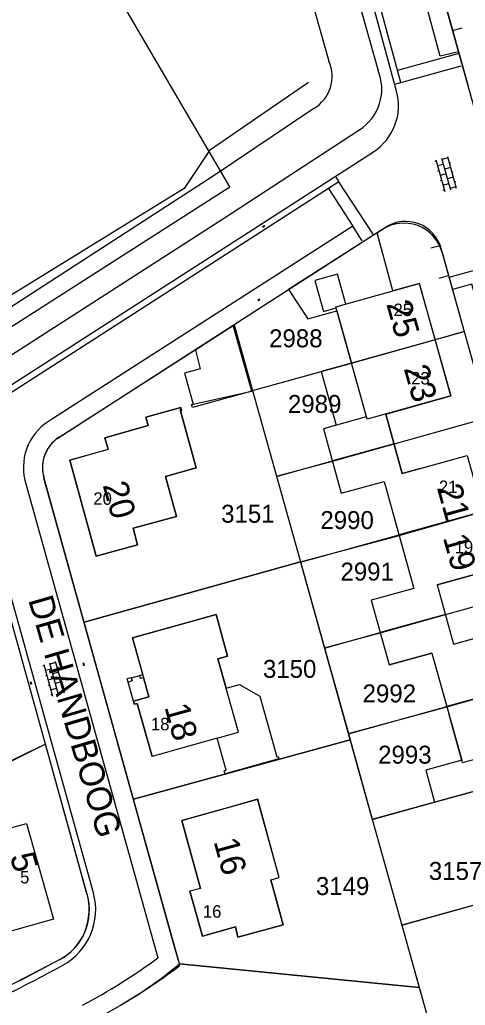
# Model space of a CAD drawing. Extents: x 148816 to 151297, y 399515 to 402500.
# Drawn here: x 150875.3 to 150919.9, y 401000 to 401098.8 of the extents above; entities that cross this region are included whole.
import ezdxf

# ---------------------------------------------------------------- set-up
doc = ezdxf.new("R2010")
doc.units = 0
for name, color, linetype in [('B01 Hoofdgebouw  [T] Norm', 7, 'Continuous'), ('B01 Hoofdgebouw secundair [T] Gem', 7, 'Continuous'), ('B01 hoofgebouw', 7, 'Continuous'), ('B07 Tussenmuur  [T] Norm', 7, 'Continuous'), ('G01 perceelsgrens', 7, 'Continuous'), ('S02 Open verharding  Norm', 7, 'Continuous'), ('T01 Muur  [T] Norm', 7, 'Continuous'), ('T04 Haag heg  [D] Gem', 7, 'Continuous'), ('T04 Haag heg  [D] Norm', 7, 'Continuous'), ('T09 Insteek water  [T] Norm', 7, 'Continuous'), ('V00 Kant verharding algemeen  [D] Gem', 7, 'Continuous'), ('V00 Kant verharding algemeen  [T] Norm', 7, 'Continuous'), ('V00 Kant verharding algemeen secundair  [T] Gem', 7, 'Continuous'), ('V00 Kant verharding algemeen secundair  [T] Norm', 7, 'Continuous'), ('Z01 perceelnummer', 7, 'Continuous'), ('Z02 huisnummer', 7, 'Continuous'), ('Z02 Huisnummer  [Tekst] Norm', 7, 'Continuous'), ('Z06 straatnaam', 7, 'Continuous')]:
    doc.layers.add(name, color=color, linetype=linetype)

msp = doc.modelspace()

# ---------------------------------------------------------------- linework, layer by layer
at = {"layer": 'B01 Hoofdgebouw  [T] Norm'}
for p, q in [((150896.688, 401068.162), (150892.907, 401065.708)), ((150892.907, 401065.708), (150893.391, 401063.828)), ((150893.391, 401063.828), (150891.81, 401063.393)), ((150898.561, 401061.583), (150892.601, 401059.948)), ((150892.52, 401060.242), (150892.665, 401060.282)), ((150892.601, 401059.948), (150892.52, 401060.242)), ((150911.986, 401059.28), (150918.486, 401061.105)), ((150891.401, 401059.599), (150891.545, 401059.639)), ((150891.401, 401059.599), (150892.975, 401053.887)), ((150891.545, 401059.639), (150891.459, 401059.947)), ((150911.986, 401059.28), (150913.625, 401053.323)), ((150913.625, 401053.323), (150920.129, 401055.132)), ((150892.975, 401053.887), (150889.899, 401053.043)), ((150889.899, 401053.043), (150891.002, 401049.021)), ((150911.824, 401052.54), (150914.803, 401041.789)), ((150891.002, 401049.021), (150886.662, 401047.831)), ((150886.662, 401047.831), (150887.114, 401046.182)), ((150887.114, 401046.182), (150882.967, 401045.045)), ((150917.129, 401042.165), (150923.265, 401043.874)), ((150914.803, 401041.789), (150910.519, 401040.611)), ((150917.129, 401042.165), (150918.777, 401036.222)), ((150910.519, 401040.611), (150912.32, 401034.128)), ((150918.777, 401036.222), (150924.914, 401037.929)), ((150916.604, 401035.306), (150912.32, 401034.128)), ((150916.604, 401035.306), (150919.594, 401024.575)), ((150891.542, 401018.529), (150899.144, 401020.668)), ((150901.297, 401012.822), (150899.144, 401020.668)), ((150893.409, 401011.725), (150891.542, 401018.529)), ((150900.454, 401012.591), (150901.297, 401012.822)), ((150900.454, 401012.591), (150901.705, 401008.076)), ((150893.409, 401011.725), (150892.35, 401011.434))]:
    msp.add_line(p, q, dxfattribs=at)
for points in [[(150912.685, 401071.63), (150911.102, 401077.459), (150902.237, 401071.792), (150904.179, 401068.844), (150907.07, 401069.647), (150908.529, 401064.396), (150905.494, 401063.553), (150906.991, 401058.165)], [(150915.342, 401072.375), (150912.685, 401071.63)], [(150918.486, 401061.105), (150915.342, 401072.375)], [(150898.561, 401061.583), (150896.688, 401068.162)], [(150891.81, 401063.393), (150892.665, 401060.282), (150892.665, 401060.282)], [(150882.967, 401045.045), (150880.324, 401054.681), (150884.155, 401055.752), (150883.829, 401056.907), (150888.164, 401058.13), (150887.932, 401058.966), (150891.459, 401059.947)], [(150906.991, 401058.165), (150905.739, 401057.817), (150907.523, 401051.34), (150911.824, 401052.54)], [(150919.594, 401024.575), (150915.973, 401023.581), (150916.852, 401020.378), (150920.488, 401021.376)], [(150872.432, 401023.475), (150874.048, 401017.705), (150875.977, 401018.243), (150878.676, 401008.62), (150870.593, 401006.365), (150869.195, 401011.337), (150864.093, 401009.902), (150863.194, 401013.098), (150862.039, 401012.773), (150860.618, 401017.883), (150872.432, 401023.475)], [(150901.705, 401008.076), (150897.162, 401006.817), (150896.932, 401007.871), (150893.6, 401006.947), (150892.35, 401011.434)]]:
    msp.add_lwpolyline(points, dxfattribs=at)
msp.add_lwpolyline([(150887.087, 401030.267), (150886.778, 401030.197), (150886.696, 401030.503), (150888.251, 401030.938), (150887.715, 401032.854), (150887.407, 401032.768), (150887.322, 401033.072), (150887.631, 401033.158), (150886.6, 401036.845), (150894.979, 401039.188), (150896.127, 401034.998), (150895.163, 401034.734), (150895.984, 401031.807), (150897.322, 401032.182), (150899.361, 401030.988), (150901.067, 401024.903), (150901.203, 401024.942), (150901.266, 401024.72), (150895.887, 401023.197), (150895.797, 401023.515), (150895.989, 401023.569), (150895.076, 401026.792), (150888.572, 401024.951)], close=True, dxfattribs=at)
at = {"layer": 'B01 Hoofdgebouw secundair [T] Gem'}
for p, q in [((150886.469, 401032.835), (150887.322, 401033.072)), ((150886.696, 401030.503), (150886.16, 401032.418))]:
    msp.add_line(p, q, dxfattribs=at)
at = {"layer": 'B01 hoofgebouw'}
for points in [[(150907.977, 401070.309), (150907.138, 401073.323), (150904.884, 401072.695), (150905.749, 401069.588), (150906.99, 401069.936)], [(150906.965, 401070.025), (150915.326, 401072.37), (150918.486, 401061.105), (150910.125, 401058.76), (150906.965, 401070.025)], [(150892.67, 401060.28), (150898.56, 401061.58), (150896.69, 401068.16), (150892.91, 401065.71), (150893.39, 401063.83), (150891.81, 401063.39), (150892.67, 401060.28)], [(150882.97, 401045.05), (150887.11, 401046.18), (150886.66, 401047.83), (150891, 401049.02), (150889.9, 401053.04), (150892.98, 401053.89), (150891.4, 401059.6), (150891.46, 401059.95), (150887.93, 401058.97), (150888.16, 401058.13), (150883.83, 401056.91), (150884.16, 401055.75), (150880.32, 401054.68), (150882.97, 401045.05)], [(150915.312, 401053.79), (150913.625, 401053.323), (150911.986, 401059.28)], [(150910.025, 401059.008), (150905.739, 401057.817), (150907.523, 401051.34), (150911.824, 401052.54), (150914.803, 401041.789), (150910.519, 401040.611), (150912.32, 401034.128), (150916.604, 401035.306), (150918.32, 401029.125)], [(150915.312, 401053.79), (150920.129, 401055.132), (150923.265, 401043.874), (150917.129, 401042.165), (150918.777, 401036.222), (150924.914, 401037.929), (150928.049, 401026.656), (150919.668, 401024.31), (150918.32, 401029.125)], [(150895.076, 401026.792), (150897.22, 401027.4), (150895.16, 401034.73), (150896.13, 401035), (150894.98, 401039.19), (150891.415, 401038.191)], [(150891.415, 401038.191), (150886.6, 401036.845), (150888.251, 401030.938), (150886.696, 401030.503), (150886.778, 401030.197), (150887.087, 401030.267), (150888.572, 401024.951)], [(150900.698, 401024.559), (150895.887, 401023.197), (150895.797, 401023.515), (150895.989, 401023.569), (150895.076, 401026.792), (150888.572, 401024.951)], [(150919.594, 401024.575), (150915.973, 401023.581), (150916.852, 401020.378), (150923.082, 401022.088), (150922.257, 401025.035)], [(150872.432, 401023.475), (150874.048, 401017.705), (150875.977, 401018.243), (150878.676, 401008.62), (150870.593, 401006.365)], [(150896.355, 401019.883), (150891.542, 401018.529), (150893.409, 401011.725), (150892.35, 401011.434), (150893.6, 401006.947), (150896.932, 401007.871), (150897.162, 401006.817), (150901.705, 401008.076)], [(150901.71, 401008.08), (150900.45, 401012.59), (150901.3, 401012.82), (150899.14, 401020.67), (150896.355, 401019.883)]]:
    msp.add_lwpolyline(points, dxfattribs=at)
at = {"layer": 'B07 Tussenmuur  [T] Norm'}
for p, q in [((150916.914, 401066.739), (150908.529, 401064.396)), ((150912.805, 401056.301), (150906.623, 401054.601)), ((150921.696, 401049.503), (150913.319, 401047.171)), ((150917.952, 401039.193), (150911.413, 401037.382)), ((150926.481, 401032.292), (150918.096, 401029.959))]:
    msp.add_line(p, q, dxfattribs=at)
at = {"layer": 'G01 perceelsgrens'}
for points in [[(150867.484, 401063.591), (150896.36, 401082.065), (150838.485, 401180.991), (150832.813, 401178.286), (150815.39, 401172.118), (150803.81, 401167.588), (150779.569, 401157.424), (150759.776, 401147.862), (150728.816, 401128.513), (150702.021, 401111.459), (150779.189, 401007.103), (150815.732, 401030.482)], [(150917.95, 401100.32), (150920.22, 401092.16)], [(150911.57, 401077.76), (150896.79, 401068.22)], [(150917.62, 401075.5), (150919.833, 401067.563)], [(150879.25, 401056.962), (150896.79, 401068.22)], [(150896.79, 401068.22), (150898.623, 401061.655)], [(150898.623, 401061.655), (150908.533, 401064.377), (150919.833, 401067.563)], [(150919.833, 401067.563), (150922.232, 401058.959)], [(150898.623, 401061.655), (150901.026, 401053.049)], [(150901.026, 401053.049), (150906.631, 401054.578), (150922.232, 401058.959)], [(150881.76, 401038.424), (150877.712, 401052.962)], [(150901.026, 401053.049), (150903.424, 401044.463)], [(150903.424, 401044.463), (150913.324, 401047.125), (150924.634, 401050.346)], [(150881.76, 401038.424), (150903.424, 401044.463)], [(150903.424, 401044.463), (150905.827, 401035.857)], [(150877.878, 401026.176), (150872.974, 401043.816)], [(150905.827, 401035.857), (150911.42, 401037.365), (150927.032, 401041.744)], [(150886.709, 401020.665), (150881.76, 401038.424)], [(150905.827, 401035.857), (150908.227, 401027.261)], [(150908.227, 401027.261), (150918.101, 401029.931), (150929.435, 401033.124)], [(150908.227, 401027.261), (150908.403, 401026.631)], [(150877.878, 401026.176), (150855.624, 401015.435)], [(150882.008, 401011.32), (150877.878, 401026.176)], [(150886.709, 401020.665), (150908.403, 401026.631)], [(150908.403, 401026.631), (150910.627, 401018.666)], [(150910.627, 401018.666), (150931.84, 401024.5)], [(150891.309, 401004.153), (150886.709, 401020.665)], [(150910.627, 401018.666), (150913.583, 401008.04)], [(150940.076, 401015.409), (150935.509, 401014.121), (150913.583, 401008.04)], [(150881.268, 401006.299), (150881.656, 401006.945), (150881.94, 401007.644), (150882.129, 401008.374), (150882.237, 401009.12)], [(150913.583, 401008.04), (150915.32, 401001.797)], [(150870.091, 401000), (150872.131, 401000.921), (150875.013, 401002.345), (150879.43, 401004.654)], [(150885.387, 401000), (150887.571, 401001.364), (150889.477, 401002.672), (150891.309, 401004.153)], [(150915.32, 401001.797), (150891.309, 401004.153)], [(150915.32, 401001.797), (150915.82, 401000)], [(150879.272, 400996.633), (150881.219, 400997.64), (150883.143, 400998.692), (150885.377, 400999.994), (150885.387, 401000)], [(150915.82, 401000), (150916.55, 400997.375)]]:
    msp.add_lwpolyline(points, dxfattribs=at)
for centre, radius, start, end in [((150913.785, 401074.462), 3.973, 15.14072, 123.89256), ((150881.15, 401053.936), 3.574, 122.12704, 195.80945), ((150876.65, 401009.65), 5.612, 354.57718, 17.30796), ((150876.575, 401009.693), 5.792, 299.53413, 324.12261)]:
    msp.add_arc(centre, radius, start, end, dxfattribs=at)
at = {"layer": 'S02 Open verharding  Norm'}
for p, q in [((150917.574, 401084.953), (150918.456, 401081.773)), ((150918.192, 401084.969), (150917.614, 401084.808)), ((150918.152, 401085.113), (150919.034, 401081.933)), ((150917.036, 401084.648), (150916.892, 401084.608)), ((150916.996, 401084.793), (150917.878, 401081.613)), ((150917.748, 401084.327), (150917.17, 401084.166)), ((150918.46, 401084.005), (150917.881, 401083.845)), ((150918.326, 401084.487), (150918.471, 401084.527)), ((150917.303, 401083.685), (150917.159, 401083.644)), ((150918.015, 401083.363), (150917.437, 401083.203)), ((150918.727, 401083.041), (150918.149, 401082.881)), ((150918.593, 401083.523), (150918.738, 401083.563)), ((150917.57, 401082.721), (150917.426, 401082.681)), ((150917.704, 401082.239), (150918.282, 401082.399)), ((150918.994, 401082.078), (150918.416, 401081.918)), ((150918.86, 401082.56), (150919.005, 401082.6)), ((150917.838, 401081.757), (150917.693, 401081.717)), ((150899.625, 401078.078), (150899.818, 401078.203)), ((150899.67, 401078.036), (150899.637, 401078.086)), ((150899.657, 401078.028), (150899.851, 401078.152)), ((150899.671, 401078.126), (150899.679, 401078.113)), ((150899.712, 401078.063), (150899.72, 401078.05)), ((150899.721, 401078.14), (150899.754, 401078.09)), ((150899.755, 401078.18), (150899.763, 401078.167)), ((150899.796, 401078.117), (150899.804, 401078.104)), ((150899.838, 401078.144), (150899.806, 401078.194)), ((150899.145, 401070.71), (150899.338, 401070.834)), ((150899.19, 401070.668), (150899.157, 401070.718)), ((150899.177, 401070.66), (150899.371, 401070.784)), ((150899.191, 401070.758), (150899.199, 401070.745)), ((150899.232, 401070.695), (150899.24, 401070.682)), ((150899.241, 401070.772), (150899.274, 401070.722)), ((150899.275, 401070.812), (150899.283, 401070.799)), ((150899.316, 401070.749), (150899.324, 401070.736)), ((150899.358, 401070.776), (150899.326, 401070.826)), ((150877.752, 401034.041), (150877.608, 401034.001)), ((150877.712, 401034.186), (150878.596, 401031.006)), ((150878.464, 401033.72), (150877.886, 401033.559)), ((150878.29, 401034.346), (150879.174, 401031.167)), ((150878.909, 401034.363), (150878.331, 401034.202)), ((150878.868, 401034.507), (150879.752, 401031.328)), ((150879.043, 401033.881), (150879.187, 401033.921)), ((150881.725, 401034.056), (150881.663, 401034.277)), ((150881.666, 401034.211), (150881.681, 401034.215)), ((150881.725, 401034.279), (150881.667, 401034.263)), ((150881.693, 401034.114), (150881.707, 401034.118)), ((150881.694, 401034.167), (150881.752, 401034.183)), ((150881.783, 401034.072), (150881.721, 401034.293)), ((150881.779, 401034.086), (150881.721, 401034.07)), ((150881.738, 401034.231), (150881.753, 401034.235)), ((150881.765, 401034.135), (150881.78, 401034.139)), ((150878.02, 401033.078), (150877.876, 401033.038)), ((150878.732, 401032.757), (150878.154, 401032.596)), ((150879.176, 401033.399), (150878.598, 401033.238)), ((150879.31, 401032.917), (150879.455, 401032.958)), ((150876.364, 401032.433), (150876.426, 401032.212)), ((150876.381, 401032.371), (150876.367, 401032.367)), ((150876.368, 401032.419), (150876.426, 401032.435)), ((150876.408, 401032.274), (150876.394, 401032.27)), ((150876.453, 401032.339), (150876.395, 401032.323)), ((150876.422, 401032.449), (150876.483, 401032.228)), ((150876.422, 401032.226), (150876.479, 401032.242)), ((150876.454, 401032.391), (150876.439, 401032.387)), ((150876.481, 401032.294), (150876.466, 401032.29)), ((150878.288, 401032.114), (150878.144, 401032.074)), ((150878.422, 401031.633), (150879, 401031.793)), ((150879.444, 401032.436), (150878.866, 401032.275)), ((150879.578, 401031.954), (150879.723, 401031.994)), ((150878.556, 401031.151), (150878.412, 401031.111)), ((150879.712, 401031.472), (150879.134, 401031.312))]:
    msp.add_line(p, q, dxfattribs=at)
at = {"layer": 'T01 Muur  [T] Norm'}
for p, q in [((150886.469, 401032.835), (150886.074, 401032.724)), ((150886.16, 401032.418), (150886.074, 401032.724)), ((150886.469, 401032.835), (150886.555, 401032.529)), ((150886.555, 401032.529), (150886.16, 401032.418))]:
    msp.add_line(p, q, dxfattribs=at)
at = {"layer": 'T04 Haag heg  [D] Gem'}
for p, q in [((150919.847, 401067.555), (150916.914, 401066.739)), ((150898.629, 401061.635), (150905.494, 401063.553)), ((150898.623, 401061.655), (150901.026, 401053.049)), ((150901.029, 401053.039), (150906.623, 401054.601)), ((150901.026, 401053.049), (150903.424, 401044.463)), ((150903.43, 401044.44), (150913.319, 401047.171)), ((150903.424, 401044.463), (150881.76, 401038.424)), ((150905.831, 401035.826), (150911.413, 401037.382)), ((150908.232, 401027.21), (150918.096, 401029.959)), ((150877.878, 401026.176), (150872.432, 401023.475)), ((150908.403, 401026.631), (150886.709, 401020.665)), ((150910.627, 401018.666), (150913.583, 401008.04)), ((150913.583, 401008.04), (150925.143, 401011.246)), ((150913.583, 401008.04), (150915.82, 401000)), ((150891.309, 401004.153), (150915.32, 401001.797)), ((150915.82, 401000), (150916.55, 400997.375))]:
    msp.add_line(p, q, dxfattribs=at)
msp.add_lwpolyline([(150903.43, 401044.44), (150910.622, 401018.633), (150916.852, 401020.378)], dxfattribs=at)
at = {"layer": 'T04 Haag heg  [D] Norm'}
msp.add_lwpolyline([(150904.225, 401092.552), (150894.324, 401085.713), (150891.779, 401081.903), (150862.077, 401063.586)], dxfattribs=at)
at = {"layer": 'T09 Insteek water  [T] Norm'}
for p, q in [((150895.265, 401151.013), (150911.166, 401093.829)), ((150890.632, 401149.81), (150906.286, 401094.676)), ((150904.76, 401089.938), (150894.69, 401083.132)), ((150895.819, 401078.961), (150909.274, 401087.747)), ((150894.69, 401083.132), (150812.36, 401029.867)), ((150821.897, 401031.401), (150895.819, 401078.961))]:
    msp.add_line(p, q, dxfattribs=at)
for centre, radius, start, end in [((150902.864, 401093.163), 3.742, 300.4516, 23.8433), ((150906.718, 401091.877), 4.857, 301.74783, 23.69222)]:
    msp.add_arc(centre, radius, start, end, dxfattribs=at)
at = {"layer": 'V00 Kant verharding algemeen  [D] Gem'}
for p, q in [((150918.662, 401097.74), (150919.625, 401098.008)), ((150916.476, 401075.942), (150917.426, 401076.207)), ((150917.322, 401072.902), (150918.273, 401073.167))]:
    msp.add_line(p, q, dxfattribs=at)
at = {"layer": 'V00 Kant verharding algemeen  [T] Norm'}
for p, q in [((150917.939, 401100.335), (150935.156, 401038.504)), ((150907.275, 401082.599), (150907.014, 401083.036)), ((150887.213, 401069.681), (150907.275, 401082.599)), ((150911.102, 401077.459), (150911.958, 401078.021)), ((150931.83, 401024.505), (150917.525, 401075.903)), ((150879.133, 401056.884), (150902.237, 401071.792)), ((150869.591, 401058.331), (150887.213, 401069.681)), ((150882.685, 401011.292), (150869.591, 401058.331)), ((150879.259, 401004.552), (150875.307, 401002.461))]:
    msp.add_line(p, q, dxfattribs=at)
for points in [[(150913.066, 401091.653), (150905.966, 401117.865), (150896.071, 401154.271), (150945.643, 401167.754)], [(150912.873, 401092.365), (150913.491, 401092.541), (150896.852, 401153.823), (150947.294, 401167.573)], [(150882.075, 401011.094), (150868.863, 401058.636), (150893.878, 401074.714), (150910.739, 401085.595)], [(150891.336, 401004.007), (150890.738, 401006.098), (150877.729, 401052.865)]]:
    msp.add_lwpolyline(points, dxfattribs=at)
for centre, radius, start, end in [((150907.757, 401090.216), 5.5, 302.83649, 15.14833), ((150913.961, 401074.91), 3.7, 15.56667, 122.77848), ((150881.239, 401053.894), 3.657, 125.15159, 196.33564), ((150876.602, 401009.573), 5.68, 297.88315, 15.53164), ((150876.558, 401009.587), 6.36, 298.73091, 15.55508), ((150806.488, 401137.407), 152.126, 295.49983, 298.73091), ((150853.703, 401053.631), 62.298, 301.48456, 307.19187), ((150831.633, 401090.713), 105.449, 300.65461, 301.18753)]:
    msp.add_arc(centre, radius, start, end, dxfattribs=at)
at = {"layer": 'V00 Kant verharding algemeen secundair  [T] Gem'}
msp.add_line((150918.33, 401073.009), (150924.407, 401074.683), dxfattribs=at)
for points in [[(150919.301, 401095.444), (150913.16, 401093.755)], [(150913.491, 401092.541), (150919.514, 401094.191)], [(150910.7, 401077.343), (150907.286, 401082.582)], [(150906.225, 401081.903), (150908.663, 401078.141)]]:
    msp.add_lwpolyline(points, dxfattribs=at)
at = {"layer": 'V00 Kant verharding algemeen secundair  [T] Norm'}
for points in [[(150919.252, 401095.619), (150917.427, 401095.164), (150903.796, 401145.46)], [(150909.62, 401076.664), (150908.663, 401078.141), (150878.574, 401058.797)], [(150930.193, 401037.568), (150920.602, 401072.315), (150918.673, 401071.777)], [(150875.82, 401052.662), (150889.141, 401004.752)]]:
    msp.add_lwpolyline(points, dxfattribs=at)
for centre, radius, start, end in [((150881.223, 401053.922), 5.548, 118.51885, 193.13054), ((150852.65, 401054.206), 61.453, 298.10819, 306.42812)]:
    msp.add_arc(centre, radius, start, end, dxfattribs=at)

# ---------------------------------------------------------------- texts
at = {"layer": 'Z01 perceelnummer'}
for s, p in [('2988', (150900.289, 401065.983)), ('2989', (150902.176, 401059.401)), ('3151', (150895.484, 401048.394)), ('2990', (150905.426, 401047.757)), ('2991', (150907.438, 401042.593)), ('3150', (150899.672, 401032.836)), ('2992', (150909.655, 401030.374)), ('2993', (150911.211, 401024.231)), ('3157', (150916.292, 401012.572)), ('3149', (150904.978, 401011.055))]:
    msp.add_text(s, height=1.8, dxfattribs=at).set_placement(p)
at = {"layer": 'Z02 huisnummer'}
for s, rotation, p in [('25', 285.55172, (150912.014, 401070.342)), ('23', 285.66211, (150913.763, 401063.868)), ('20', 285.37073, (150883.603, 401052.171)), ('21', 285.55172, (150917.08, 401051.916)), ('19', 285.55172, (150917.686, 401046.915)), ('18', 285.48119, (150889.788, 401029.917)), ('16', 285.37073, (150894.709, 401016.437)), ('5', 285.66211, (150874.307, 401014.948))]:
    msp.add_text(s, height=2.5, rotation=rotation, dxfattribs=at).set_placement(p)
at = {"layer": 'Z02 Huisnummer  [Tekst] Norm'}
for s, p in [('25', (150912.752, 401069.114)), ('23', (150914.515, 401062.254)), ('21', (150917.3, 401051.37)), ('20', (150882.678, 401050.189)), ('19', (150918.879, 401045.334)), ('18', (150888.449, 401027.577)), ('5', (150875.345, 401012.223)), ('16', (150893.653, 401008.785))]:
    msp.add_text(s, height=1.25, dxfattribs=at).set_placement(p)
at = {"layer": 'Z06 straatnaam'}
msp.add_text('DE HANDBOOG', height=2.5, rotation=286.31519, dxfattribs=at).set_placement((150876.139, 401040.669))

doc.saveas('drawing.dxf')
